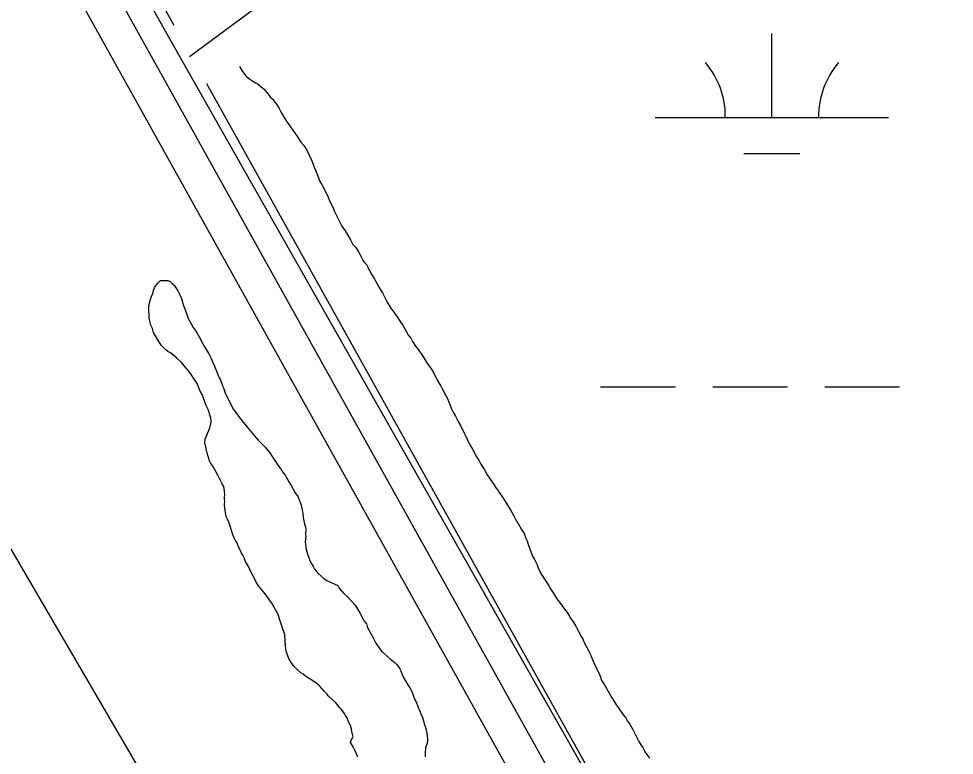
# Model space of a CAD drawing. Extents: x 3177185 to 3215018, y 812988 to 838321.
# Drawn here: x 3187125.6 to 3187526.6, y 834860.9 to 835176.5 of the extents above; entities that cross this region are included whole.
import ezdxf

# ---------------------------------------------------------------- set-up
doc = ezdxf.new("R2010")
doc.units = 0
for name, color, linetype in [('V-LEVE-TOET', 7, 'Continuous'), ('V-ROAD-CNTR', 7, 'Continuous'), ('V-TOPO-SHOR', 7, 'Continuous'), ('V-WETL-SWMP', 7, 'Continuous')]:
    doc.layers.add(name, color=color, linetype=linetype)

msp = doc.modelspace()

# ---------------------------------------------------------------- linework, layer by layer
at = {"layer": 'V-LEVE-TOET'}
msp.add_lwpolyline([(3186207.54, 836574.89), (3186340.46, 836337.21), (3186539.49, 835975.81), (3186717.17, 835666.94), (3186898.65, 835340.5), (3187102.54, 834982.76), (3187266.76, 834701.36), (3187383.23, 834494.39)], dxfattribs=at)
at = {"layer": 'V-ROAD-CNTR'}
for points in [[(3187198.86, 835160.27), (3187350.24, 835272.3), (3187510.41, 835390.85), (3187695.75, 835540.84), (3187881.08, 835690.83), (3188135.33, 835870.1), (3188366.09, 836032.8), (3188570.64, 836153.18), (3188726.06, 836244.64), (3189133.37, 836570.52)], [(3187192.29, 835173.58), (3187167.56, 835217.98)], [(3187154.46, 835210.68), (3188198.58, 833335.9), (3188523.21, 832760.12), (3189009.27, 831902.07), (3189884.71, 830351.6)], [(3188185.49, 833328.56), (3187141.35, 835203.39)], [(3188211.66, 833343.23), (3187206.26, 835148.51)]]:
    msp.add_lwpolyline(points, dxfattribs=at)
at = {"layer": 'V-TOPO-SHOR'}
for points in [[(3187220.26, 835155.94), (3187221.25, 835154.22), (3187221.93, 835153.36), (3187223.1, 835151.81), (3187224.62, 835150.59), (3187225.97, 835149.73), (3187227.16, 835149.03), (3187227.67, 835148.85), (3187228.51, 835148.16), (3187229.52, 835147.29), (3187230.88, 835146.25), (3187232.55, 835144.19), (3187233.73, 835142.64), (3187234.57, 835141.95), (3187235.41, 835140.74), (3187236.08, 835139.88), (3187237.08, 835138.33), (3187237.75, 835137.13), (3187238.42, 835135.93), (3187239.42, 835134.21), (3187240.59, 835132.32), (3187241.76, 835130.6), (3187243.44, 835128.36), (3187244.77, 835126.3), (3187246.61, 835123.55), (3187247.79, 835122.17), (3187249.13, 835120.1), (3187251.29, 835115.64), (3187251.78, 835114.1), (3187252.27, 835112.9), (3187252.77, 835111.53), (3187254.09, 835108.28), (3187254.59, 835107.08), (3187255.25, 835105.87), (3187256.59, 835103.64), (3187258.25, 835100.04), (3187258.75, 835098.84), (3187259.41, 835097.3), (3187260.41, 835095.41), (3187260.9, 835094.21), (3187261.73, 835092.49), (3187262.4, 835090.95), (3187263.06, 835089.58), (3187264.06, 835087.52), (3187265.57, 835085.62), (3187267.9, 835081.67), (3187268.9, 835079.78), (3187269.91, 835078.58), (3187271.08, 835076.86), (3187271.92, 835075.31), (3187273.08, 835073.08), (3187273.75, 835072.22), (3187274.76, 835071.01), (3187275.26, 835069.81), (3187276.76, 835067.07), (3187277.93, 835065.18), (3187279.09, 835063.11), (3187280.59, 835060.54), (3187281.6, 835058.99), (3187283.59, 835055.04), (3187285.1, 835052.46), (3187286.44, 835050.74), (3187287.77, 835048.68), (3187289.12, 835046.79), (3187290.29, 835045.24), (3187292.62, 835040.78), (3187293.63, 835039.57), (3187294.46, 835038.2), (3187295.63, 835036.14), (3187296.81, 835034.75), (3187298.48, 835032.35), (3187300.82, 835028.57), (3187301.83, 835027.36), (3187303, 835025.64), (3187304.33, 835022.89), (3187305.16, 835021.35), (3187306.33, 835019.29), (3187307.16, 835017.91), (3187308.49, 835015.34), (3187309.33, 835013.79), (3187311.15, 835009.34), (3187311.98, 835007.62), (3187312.81, 835006.25), (3187313.97, 835003.85), (3187314.98, 835002.13), (3187315.64, 835000.58), (3187316.64, 834998.7), (3187317.8, 834996.3), (3187318.3, 834995.27), (3187318.8, 834994.23), (3187319.63, 834992.69), (3187320.63, 834990.97), (3187321.3, 834989.77), (3187321.8, 834988.74), (3187322.8, 834987.36), (3187323.63, 834985.65), (3187325.31, 834983.24), (3187326.47, 834981.01), (3187327.98, 834978.77), (3187329.32, 834976.88), (3187330.32, 834975.33)], [(3187205.53, 834996.03), (3187205.53, 834996.34), (3187206.01, 834997.26), (3187207.61, 835001.12), (3187207.94, 835002.97), (3187208.11, 835004.06), (3187207.97, 835005.46), (3187206.78, 835009.04), (3187206.02, 835010.75), (3187204.82, 835013.87), (3187204.37, 835015.12), (3187203.46, 835016.83), (3187202.11, 835020.11), (3187199.52, 835024.02), (3187198.46, 835025.58), (3187196.62, 835027.62), (3187195.56, 835029.03), (3187193.26, 835031.23), (3187190.65, 835033.28), (3187189.57, 835033.92), (3187188.65, 835034.55), (3187186.81, 835036.43), (3187185.75, 835038.15), (3187183.47, 835042.06), (3187183.02, 835043.77), (3187182.27, 835045.18), (3187181.97, 835046.26), (3187181.53, 835048.29), (3187181.44, 835052.79), (3187181.6, 835053.87), (3187181.78, 835055.11), (3187182.58, 835057.58), (3187183.06, 835058.66), (3187183.39, 835060.05), (3187183.87, 835061.28), (3187184.66, 835062.52), (3187185.45, 835063.28), (3187186.39, 835064.35), (3187187.94, 835064.33), (3187189.49, 835064.31), (3187190.57, 835063.84), (3187191.34, 835063.05), (3187192.41, 835062.1), (3187193.93, 835059.6), (3187194.54, 835058.51), (3187195.44, 835056.64), (3187196.18, 835053.99), (3187197.53, 835050.1), (3187198.28, 835048.07), (3187198.89, 835046.98), (3187199.49, 835045.73), (3187200.4, 835044.17), (3187201.62, 835042.45), (3187202.99, 835040.1), (3187204.5, 835037.14), (3187205.26, 835035.89), (3187207.08, 835032.92), (3187207.99, 835031.2), (3187209.5, 835027.61), (3187211.6, 835022.62), (3187212.06, 835021.69), (3187212.96, 835019.2), (3187213.41, 835018.26), (3187214.16, 835016.23), (3187215.67, 835012.96), (3187217.63, 835009.06), (3187219.16, 835007.17), (3187220.07, 835005.77), (3187221.3, 835004.36), (3187223.74, 835001.38), (3187226.49, 834997.93), (3187228.32, 834995.89), (3187229.09, 834995.1), (3187231.23, 834992.91), (3187233.21, 834990.4), (3187234.28, 834988.84), (3187235.65, 834986.8), (3187236.41, 834985.55), (3187238.39, 834982.89), (3187239, 834981.95), (3187239.76, 834980.86), (3187240.37, 834979.76), (3187241.43, 834978.05), (3187242.19, 834976.79), (3187244.16, 834973.36), (3187245.23, 834971.79), (3187246.13, 834969.61), (3187246.73, 834968.05), (3187247.46, 834964.63), (3187247.6, 834962.77), (3187247.89, 834961.37), (3187248.18, 834959.97), (3187248.48, 834958.88), (3187248.62, 834957.64), (3187248.59, 834955.62), (3187248.73, 834954.53), (3187248.4, 834952.37), (3187248.53, 834951.12), (3187248.82, 834949.1), (3187249.11, 834948.02), (3187249.56, 834946.77)], [(3187270.95, 834860.11), (3187269.9, 834862.76), (3187269.29, 834863.86), (3187268.53, 834865.26), (3187267.77, 834866.36), (3187268.41, 834867.9), (3187269.04, 834868.98), (3187268.6, 834870.38), (3187268.31, 834872.09), (3187267.87, 834873.64), (3187266.95, 834875.21), (3187266.51, 834876.61), (3187265.75, 834877.86), (3187265.29, 834878.8), (3187263.77, 834880.68), (3187263, 834881.46), (3187262.24, 834882.56), (3187261.48, 834883.34), (3187258.26, 834886.33), (3187257.65, 834887.27), (3187256.58, 834888.37), (3187254.59, 834890.57), (3187253.36, 834891.67), (3187250.6, 834893.56), (3187248.75, 834894.67), (3187247.52, 834895.61), (3187246.6, 834896.25), (3187245.06, 834897.51), (3187243.68, 834898.92), (3187242.46, 834900.64), (3187241.4, 834902.36), (3187240.65, 834904.23), (3187240.05, 834906.1), (3187239.93, 834908.43), (3187239.79, 834909.52), (3187239.67, 834912.47), (3187239.22, 834913.71), (3187238.03, 834917.6), (3187237.43, 834919.16), (3187236.98, 834920.72), (3187236.53, 834921.81), (3187234.1, 834926.03), (3187233.19, 834927.13), (3187232.89, 834927.9), (3187231.51, 834929.63), (3187230.6, 834930.88), (3187229.07, 834932.61), (3187228.46, 834933.54), (3187227.4, 834935.11), (3187226.64, 834936.67), (3187225.73, 834938.54), (3187225.12, 834939.48), (3187224.67, 834940.42), (3187224.07, 834941.82), (3187222.85, 834943.85), (3187222.25, 834945.41), (3187221.65, 834946.66), (3187221.04, 834947.75), (3187220.29, 834949.47), (3187219.68, 834950.41), (3187219.23, 834951.96), (3187218.47, 834953.06), (3187217.57, 834955.08), (3187217.12, 834956.33), (3187216.22, 834958.98), (3187215.62, 834960.69), (3187215.18, 834962.09), (3187214.57, 834963.19), (3187214.28, 834964.74), (3187213.86, 834968.01), (3187214.03, 834969.71), (3187213.89, 834970.64), (3187213.9, 834971.42), (3187213.91, 834972.66), (3187213.78, 834974.05), (3187213.49, 834976.08), (3187212.89, 834977.17), (3187211.98, 834978.89), (3187211.22, 834980.29), (3187210.92, 834980.91), (3187208.64, 834984.98), (3187208.04, 834985.91), (3187207.43, 834987.01), (3187206.98, 834988.41), (3187206.53, 834989.81), (3187205.94, 834992.14), (3187205.36, 834994.94), (3187205.53, 834996.03)], [(3187330.32, 834975.33), (3187330.99, 834974.47), (3187331.49, 834973.44), (3187332.66, 834971.89), (3187334, 834969.83), (3187336.51, 834965.71), (3187337.84, 834963.47), (3187339.01, 834961.24), (3187339.84, 834959.86), (3187341.18, 834957.63), (3187342.35, 834955.57), (3187342.84, 834954.2), (3187343.5, 834952.83), (3187344.16, 834950.77), (3187344.66, 834949.4), (3187345.81, 834946.15), (3187346.64, 834944.77), (3187347.81, 834942.54), (3187348.3, 834941.17), (3187349.46, 834938.77), (3187351.47, 834935.5), (3187352.64, 834933.79), (3187353.47, 834932.24), (3187354.65, 834930.52), (3187356.32, 834927.94), (3187357.83, 834925.88), (3187359.5, 834923.47), (3187360.68, 834922.09), (3187361.51, 834920.71), (3187361.67, 834920.2), (3187362.34, 834919.17), (3187363.52, 834917.62), (3187364.35, 834916.24), (3187365.02, 834915.04), (3187366.68, 834911.78), (3187367.52, 834910.41), (3187368.02, 834909.21), (3187370.01, 834905.43), (3187370.51, 834904.4), (3187371.01, 834903.2), (3187371.67, 834901.49), (3187373.16, 834898.4), (3187374.16, 834896.51), (3187374.49, 834895.48), (3187374.99, 834894.45), (3187375.31, 834893.26), (3187376.65, 834891.02), (3187378.48, 834887.76), (3187379.82, 834885.53), (3187380.82, 834883.98), (3187381.49, 834882.78), (3187383.17, 834880.54), (3187384.84, 834878.13), (3187385.85, 834876.93), (3187386.51, 834875.55), (3187387.52, 834874.18), (3187388.85, 834871.94), (3187390.35, 834868.85), (3187391.35, 834866.8), (3187392.52, 834864.9), (3187393.19, 834864.04), (3187394.02, 834862.33), (3187396.03, 834859.58)], [(3187249.56, 834946.77), (3187250.46, 834944.28), (3187250.91, 834943.18), (3187251.83, 834941.78), (3187252.43, 834940.68), (3187253.81, 834938.96), (3187256.57, 834936.44), (3187257.64, 834935.81), (3187259.49, 834934.86), (3187260.88, 834934.37), (3187262.42, 834933.58), (3187263.03, 834932.48), (3187264.86, 834930.29), (3187266.7, 834928.56), (3187268.69, 834926.52), (3187269.76, 834925.26), (3187270.98, 834923.39), (3187272.04, 834921.67), (3187273.71, 834918.39), (3187274.62, 834917.14), (3187274.92, 834916.05), (3187275.52, 834914.8), (3187277.19, 834911.83), (3187278.7, 834908.87), (3187279.62, 834907.46), (3187281.14, 834905.42), (3187282.52, 834904.17), (3187285.13, 834901.96), (3187286.05, 834901.17), (3187286.97, 834900.54), (3187287.74, 834899.76), (3187288.8, 834898.19), (3187289.41, 834897.1), (3187290.01, 834895.54), (3187290.61, 834894.14), (3187291.83, 834892.11), (3187292.44, 834891.01), (3187293.19, 834889.76), (3187294.26, 834887.89), (3187295, 834885.71), (3187296.06, 834883.37), (3187296.81, 834881.5), (3187297.57, 834879.78), (3187298.02, 834878.69), (3187298.62, 834877.13), (3187298.91, 834876.04), (3187299.51, 834874.02), (3187300.1, 834872.31), (3187300.69, 834869.51), (3187300.82, 834867.49), (3187300.65, 834865.94), (3187300, 834864.24), (3187299.81, 834861.61), (3187299.8, 834860.21)]]:
    msp.add_lwpolyline(points, dxfattribs=at)
at = {"layer": 'V-WETL-SWMP'}
for p, q in [((3187195.53, 835158.68), (3186402.17, 836574.43)), ((3187448.45, 835134.16), (3187448.45, 835170.16)), ((3188329.99, 833161.31), (3187195.53, 835158.68)), ((3187398.45, 835134.16), (3187498.45, 835134.16)), ((3187436.45, 835118.73), (3187460.45, 835118.73)), ((3187375.04, 835018.73), (3187407.04, 835018.73)), ((3187423.04, 835018.73), (3187455.04, 835018.73)), ((3187471.04, 835018.73), (3187503.04, 835018.73))]:
    msp.add_line(p, q, dxfattribs=at)
for centre, start, end in [((3187393.21, 835134.63), 359.2282, 40.7718), ((3187503.69, 835134.63), 139.2282, 180.7718)]:
    msp.add_arc(centre, 35.25, start, end, dxfattribs=at)

doc.saveas('drawing.dxf')
